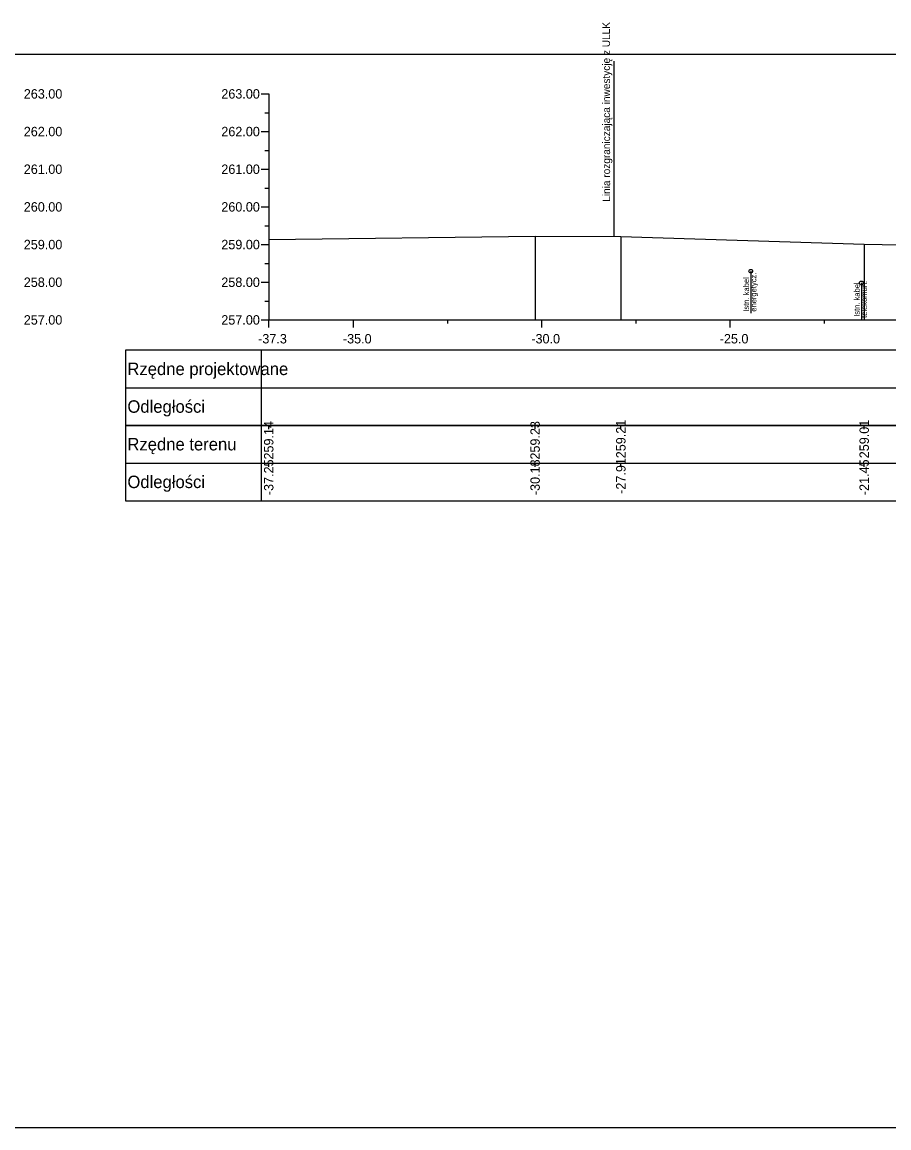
# Model space of a CAD drawing. Extents: x 6516023 to 6560129, y 5513077 to 5529206.
# Drawn here: x 6517266.42 to 6517289.42, y 5514518.16 to 5514547.51 of the extents above; entities that cross this region are included whole.
import ezdxf

# ---------------------------------------------------------------- set-up
doc = ezdxf.new("R2010")
doc.units = 0
for name, color, linetype in [('TOR_PRZEK_P-kable', 7, 'Continuous'), ('TOR_PRZEK_P-tabelka istniejace', 7, 'Continuous'), ('TOR_PRZEK_P-tabelka projektowane', 7, 'Continuous'), ('TOR_PRZEK_P-teren istniejacy', 7, 'Continuous'), ('TOR_PRZEK_P-uklad odniesienia', 7, 'Continuous'), ('TOR_PS_T-granica PKP-projektowana', 7, 'Continuous'), ('TOR_RAMKI-ramka+tabelka 1', 7, 'Continuous')]:
    doc.layers.add(name, color=color, linetype=linetype)

msp = doc.modelspace()

# ---------------------------------------------------------------- linework, layer by layer
at = {"layer": 'TOR_PRZEK_P-kable'}
for p, q in [((6517285.756, 5514540.898), (6517285.756, 5514539.788)), ((6517288.691, 5514540.586), (6517288.691, 5514539.612))]:
    msp.add_line(p, q, dxfattribs=at)
for centre in [(6517285.756, 5514540.898), (6517288.691, 5514540.586)]:
    msp.add_circle(centre, 0.05, dxfattribs=at)
at = {"layer": 'TOR_PRZEK_P-tabelka istniejace'}
for p, q in [((6517269.163, 5514536.806), (6517269.163, 5514534.806)), ((6517272.763, 5514536.806), (6517272.763, 5514534.806)), ((6517272.963, 5514536.706), (6517272.963, 5514536.806)), ((6517280.032, 5514536.706), (6517280.032, 5514536.806)), ((6517282.308, 5514536.706), (6517282.308, 5514536.806)), ((6517288.766, 5514536.706), (6517288.766, 5514536.806)), ((6517269.163, 5514535.806), (6517352.963, 5514535.806)), ((6517272.963, 5514535.706), (6517272.963, 5514535.806)), ((6517280.032, 5514535.706), (6517280.032, 5514535.806)), ((6517282.308, 5514535.706), (6517282.308, 5514535.806)), ((6517288.766, 5514535.706), (6517288.766, 5514535.806))]:
    msp.add_line(p, q, dxfattribs=at)
for points in [[(6517272.963, 5514541.743), (6517272.963, 5514539.806), (6517272.963, 5514539.676), (6517272.963, 5514539.606)], [(6517280.032, 5514541.833), (6517280.032, 5514539.806), (6517280.032, 5514539.676), (6517280.032, 5514539.606)], [(6517282.308, 5514541.819), (6517282.308, 5514539.806), (6517282.308, 5514539.676), (6517282.308, 5514539.606)], [(6517288.766, 5514541.62), (6517288.766, 5514539.806), (6517288.766, 5514539.676), (6517288.766, 5514539.606)]]:
    msp.add_lwpolyline(points, dxfattribs=at)
msp.add_lwpolyline([(6517269.163, 5514536.806), (6517269.163, 5514534.806), (6517352.963, 5514534.806), (6517352.963, 5514536.806)], close=True, dxfattribs=at)
at = {"layer": 'TOR_PRZEK_P-tabelka projektowane'}
for p, q in [((6517269.163, 5514538.806), (6517269.163, 5514536.806)), ((6517272.763, 5514538.806), (6517272.763, 5514536.806)), ((6517269.163, 5514537.806), (6517352.963, 5514537.806))]:
    msp.add_line(p, q, dxfattribs=at)
msp.add_lwpolyline([(6517269.163, 5514538.806), (6517269.163, 5514536.806), (6517352.963, 5514536.806), (6517352.963, 5514538.806)], close=True, dxfattribs=at)
at = {"layer": 'TOR_PRZEK_P-teren istniejacy'}
msp.add_lwpolyline([(6517272.963, 5514541.743), (6517280.032, 5514541.833), (6517282.308, 5514541.819), (6517288.766, 5514541.62), (6517290.198, 5514541.591)], dxfattribs=at)
at = {"layer": 'TOR_PRZEK_P-uklad odniesienia'}
for p, q in [((6517272.763, 5514545.606), (6517272.963, 5514545.606)), ((6517272.963, 5514545.606), (6517272.963, 5514539.606)), ((6517272.863, 5514545.106), (6517272.963, 5514545.106)), ((6517272.763, 5514544.606), (6517272.963, 5514544.606)), ((6517272.863, 5514544.106), (6517272.963, 5514544.106)), ((6517272.763, 5514543.606), (6517272.963, 5514543.606)), ((6517272.863, 5514543.106), (6517272.963, 5514543.106)), ((6517272.763, 5514542.606), (6517272.963, 5514542.606)), ((6517272.863, 5514542.106), (6517272.963, 5514542.106)), ((6517272.763, 5514541.606), (6517272.963, 5514541.606)), ((6517272.863, 5514541.106), (6517272.963, 5514541.106)), ((6517272.763, 5514540.606), (6517272.963, 5514540.606)), ((6517272.863, 5514540.106), (6517272.963, 5514540.106)), ((6517272.763, 5514539.606), (6517272.963, 5514539.606)), ((6517272.963, 5514539.606), (6517352.963, 5514539.606)), ((6517272.963, 5514539.506), (6517272.963, 5514539.606)), ((6517272.963, 5514539.406), (6517272.963, 5514539.606)), ((6517275.213, 5514539.406), (6517275.213, 5514539.606)), ((6517277.713, 5514539.506), (6517277.713, 5514539.606)), ((6517280.213, 5514539.406), (6517280.213, 5514539.606)), ((6517282.713, 5514539.506), (6517282.713, 5514539.606)), ((6517285.213, 5514539.406), (6517285.213, 5514539.606)), ((6517287.713, 5514539.506), (6517287.713, 5514539.606))]:
    msp.add_line(p, q, dxfattribs=at)
at = {"layer": 'TOR_PS_T-granica PKP-projektowana'}
msp.add_line((6517282.134, 5514541.821), (6517282.134, 5514546.478), dxfattribs=at)
at = {"layer": 'TOR_RAMKI-ramka+tabelka 1'}
msp.add_lwpolyline([(6517179.513, 5514546.656), (6517427.013, 5514546.656), (6517427.013, 5514518.156), (6517179.513, 5514518.156)], close=True, dxfattribs=at)

# ---------------------------------------------------------------- texts
at = {"layer": 'TOR_PRZEK_P-kable'}
for s, height, p in [('energetycz.', 0.14999, (6517285.905, 5514539.824)), ('Istn. kabel', 0.14999, (6517285.711, 5514539.824)), ('Istn. kabel', 0.14999, (6517288.647, 5514539.688)), ('telekomun.', 0.15, (6517288.841, 5514539.66))]:
    msp.add_text(s, height=height, rotation=90.0511, dxfattribs=at).set_placement(p)
at = {"layer": 'TOR_PRZEK_P-tabelka istniejace'}
for s, p in [('259.14', (6517273.088, 5514535.899)), ('259.23', (6517280.157, 5514535.898)), ('259.21', (6517282.433, 5514535.933)), ('259.01', (6517288.891, 5514535.933)), ('-37.25', (6517273.088, 5514534.953)), ('-30.18', (6517280.157, 5514534.954)), ('-27.91', (6517282.433, 5514534.989)), ('-21.45', (6517288.891, 5514534.953))]:
    msp.add_text(s, height=0.25, rotation=90, dxfattribs=at).set_placement(p)
for s, p in [('Rzędne terenu', (6517269.213, 5514536.141)), ('Odległości', (6517269.213, 5514535.141))]:
    msp.add_text(s, height=0.33, dxfattribs=at).set_placement(p)
at = {"layer": 'TOR_PRZEK_P-tabelka projektowane'}
for s, p in [('Rzędne projektowane', (6517269.213, 5514538.141)), ('Odległości', (6517269.213, 5514537.141))]:
    msp.add_text(s, height=0.33, dxfattribs=at).set_placement(p)
at = {"layer": 'TOR_PRZEK_P-uklad odniesienia'}
for s, height, p in [('263.00', 0.25, (6517266.463, 5514545.481)), ('263.00', 0.25, (6517271.705, 5514545.481)), ('262.00', 0.25, (6517266.463, 5514544.481)), ('262.00', 0.25, (6517271.705, 5514544.481)), ('261.00', 0.25, (6517266.463, 5514543.481)), ('261.00', 0.25, (6517271.705, 5514543.481)), ('260.00', 0.25, (6517266.463, 5514542.481)), ('260.00', 0.25, (6517271.705, 5514542.481)), ('259.00', 0.25, (6517266.463, 5514541.481)), ('259.00', 0.25, (6517271.705, 5514541.481)), ('258.00', 0.25, (6517266.463, 5514540.481)), ('258.00', 0.25, (6517271.705, 5514540.481)), ('257.00', 0.25, (6517266.463, 5514539.481)), ('257.00', 0.25, (6517271.705, 5514539.481)), ('-', 0.0001, (6517272.963, 5514539.606)), ('-37.3', 0.25, (6517272.682, 5514538.981)), ('-35.0', 0.25, (6517274.932, 5514538.981)), ('-30.0', 0.25, (6517279.932, 5514538.981)), ('-25.0', 0.25, (6517284.932, 5514538.981))]:
    msp.add_text(s, height=height, dxfattribs=at).set_placement(p)
at = {"layer": 'TOR_PS_T-granica PKP-projektowana'}
msp.add_text('Linia rozgraniczająca inwestycję z ULLK', height=0.2, rotation=90.0511, dxfattribs=at).set_placement((6517282.024, 5514542.742))

doc.saveas('drawing.dxf')
